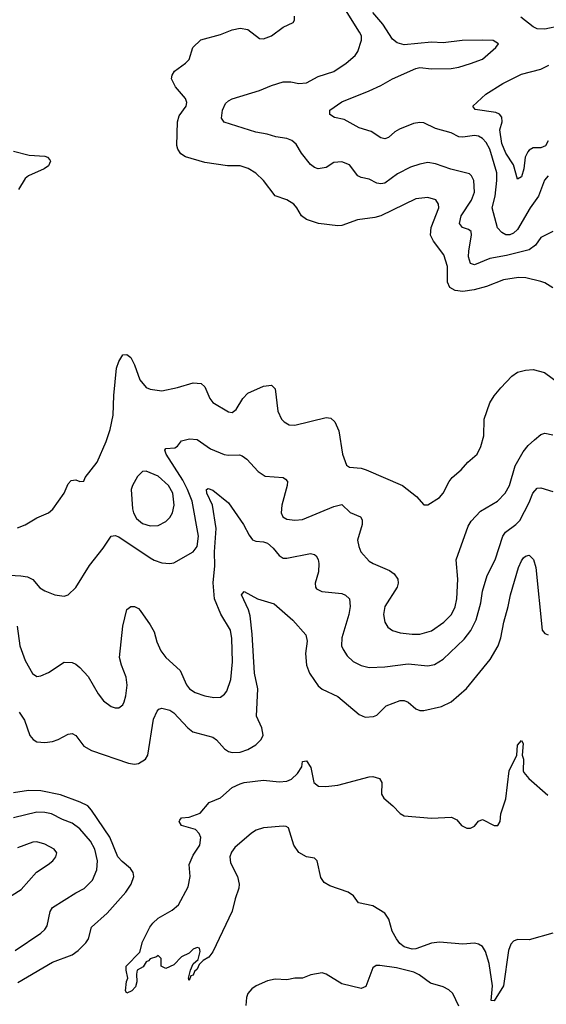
# Model space of a CAD drawing. Header units: inches. Extents: x 1552611 to 1694776, y 811966 to 917215.
# Tile 506 of 549: x 1676662 to 1679357, y 893336 to 898373. Entities that reach past the tile are written whole.
import ezdxf

# ---------------------------------------------------------------- set-up
doc = ezdxf.new("R2010")
doc.units = ezdxf.units.IN
doc.header["$MEASUREMENT"] = 0
doc.layers.add('B6879', color=7, linetype='Continuous')

msp = doc.modelspace()

# ---------------------------------------------------------------- linework, layer by layer
at = {"layer": 'B6879', "color": 5}
for points, elevation in [([(1679390, 897001.3), (1679350, 897026.6), (1679330, 897033.7), (1679252.9, 897052.9), (1679214.3, 897054.3), (1679137.6, 897042.4), (1679051.9, 897008.1), (1678988.8, 896991.2), (1678930, 896982.9), (1678890, 896987.4), (1678863.7, 897003.7), (1678852, 897030), (1678851.2, 897110), (1678833.5, 897170), (1678780, 897240), (1678764.3, 897270), (1678767.9, 897310), (1678807.9, 897410), (1678806.2, 897430), (1678791.3, 897451.3), (1678750, 897463.5), (1678690, 897456.2), (1678510, 897368.9), (1678479.6, 897360.4), (1678390, 897349), (1678310, 897319.8), (1678290, 897318.2), (1678191.1, 897331.1), (1678130, 897351.3), (1678103.6, 897370), (1678081.1, 897410), (1678064.2, 897430), (1678030, 897451.5), (1677970, 897472), (1677909.6, 897550), (1677870, 897587.6), (1677832.1, 897612.1), (1677790, 897624.7), (1677725.1, 897625.1), (1677610, 897642.6), (1677510.8, 897670.8), (1677486.4, 897686.4), (1677472.1, 897710), (1677467, 897730), (1677469.8, 897850), (1677478.9, 897881.1), (1677513.1, 897930), (1677517.2, 897950), (1677511, 897970), (1677459.2, 898030), (1677439.7, 898070), (1677442.6, 898090), (1677454.3, 898110), (1677511.3, 898150), (1677529.7, 898170), (1677548.3, 898230), (1677589.8, 898270.2), (1677690, 898297.8), (1677750, 898321.5), (1677790, 898330.2), (1677830, 898322.6), (1677890, 898277.6), (1677910, 898275.3), (1677950, 898290.4), (1678010, 898334.4), (1678062, 898358), (1678069.2, 898370), (1678069.2, 898390.8)], 880), ([(1679390.1, 897289.9), (1679330, 897259.1), (1679301.3, 897218.7), (1679270, 897195), (1679153.7, 897166.3), (1679068.3, 897151.7), (1678990, 897118.9), (1678970, 897126), (1678959.6, 897159.5), (1678959.9, 897190), (1678974.7, 897270), (1678972.3, 897290), (1678959.6, 897299.6), (1678928.2, 897310), (1678913.5, 897330), (1678922, 897370), (1678974.1, 897450), (1678989.2, 897490), (1678986, 897550), (1678974.5, 897574.5), (1678964.2, 897584.2), (1678868.1, 897608.1), (1678790, 897636.1), (1678750, 897642.4), (1678710, 897634.6), (1678662, 897618), (1678594.8, 897585.2), (1678530, 897536.1), (1678510, 897533.6), (1678490, 897537.1), (1678450, 897557.7), (1678410, 897565.6), (1678393.4, 897573.4), (1678350.6, 897630.6), (1678310, 897645.3), (1678270, 897642.2), (1678230, 897617.6), (1678190, 897609.7), (1678170, 897616), (1678150, 897632.2), (1678104.6, 897690), (1678076.1, 897736.1), (1678055.3, 897755.3), (1678030, 897765.4), (1677973.4, 897773.4), (1677927.9, 897787.9), (1677870, 897798.1), (1677707.9, 897848), (1677695.1, 897870), (1677700.4, 897910), (1677716, 897944), (1677730, 897958.7), (1677750, 897967.6), (1677889.3, 898010), (1677950, 898036.2), (1678010, 898055.2), (1678050, 898055.9), (1678090, 898046.8), (1678129.8, 898050.2), (1678190, 898082.8), (1678270, 898107.2), (1678333.6, 898150), (1678378.7, 898190), (1678392.8, 898210), (1678411.6, 898268.4), (1678410.7, 898290), (1678400.7, 898310), (1678330, 898423.5)], 860), ([(1679366, 897574), (1679347.7, 897552.3), (1679316.4, 897470), (1679274.1, 897410), (1679210, 897299.8), (1679190, 897280.3), (1679170, 897271.9), (1679150, 897272.3), (1679130, 897284), (1679107.9, 897307.9), (1679079.4, 897410), (1679095.8, 897470), (1679104.3, 897550), (1679104.1, 897590), (1679068.5, 897710), (1679050, 897745.3), (1679030, 897765.3), (1679010, 897776.9), (1678990, 897781.3), (1678930, 897772.8), (1678910, 897774), (1678870, 897793.6), (1678790, 897816.3), (1678730, 897845), (1678710, 897847.4), (1678678, 897842), (1678606.3, 897813.7), (1678581.5, 897798.5), (1678550, 897769.7), (1678530, 897763), (1678510, 897768.3), (1678461, 897801), (1678399.4, 897819.4), (1678322.6, 897862.6), (1678273.4, 897873.4), (1678248.6, 897888.6), (1678249.7, 897910), (1678310, 897953.6), (1678450.6, 898009.4), (1678510, 898036.2), (1678569.6, 898070), (1678690, 898122.8), (1678710, 898129), (1678770, 898120.8), (1678870, 898124), (1678910, 898130.3), (1678970, 898148.1), (1679030, 898171.5), (1679099.5, 898230), (1679112.7, 898250), (1679085.8, 898265.8), (1679028.5, 898268.5), (1678926.1, 898266.1), (1678830, 898255.3), (1678770, 898258.7), (1678630, 898244.8), (1678593.8, 898253.8), (1678570, 898274), (1678521.1, 898350), (1678469.8, 898410)], 840), ([(1679430, 898342), (1679350, 898325), (1679310, 898325.8), (1679290, 898336.4), (1679226.5, 898386.5)], 820), ([(1679367, 897753), (1679352.5, 897727.5), (1679330, 897717.7), (1679290, 897717), (1679270, 897705.7), (1679263.3, 897696.7), (1679249.6, 897670), (1679242.3, 897610), (1679230.5, 897569.5), (1679210, 897557.6), (1679188.8, 897630), (1679150, 897691), (1679130, 897739.5), (1679119.8, 897810), (1679131, 897850), (1679130, 897875.1), (1679118.4, 897890), (1679098.5, 897898.5), (1678992.9, 897912.9), (1678981.2, 897930), (1679048.5, 897991.5), (1679133.9, 898046.1), (1679230, 898093.7), (1679330, 898120.6), (1679370, 898141)], 820), ([(1676630, 897701.2), (1676710, 897680.2), (1676790, 897674.4), (1676804.7, 897670), (1676816.4, 897656.4), (1676819.1, 897650), (1676810, 897625.1), (1676787.3, 897610), (1676706.2, 897573.8), (1676690, 897560.5), (1676655.3, 897504.7)], 880), ([(1676650, 895772.6), (1676690, 895788.9), (1676750, 895825.3), (1676809.2, 895850), (1676831.1, 895868.9), (1676889.5, 895950), (1676910, 895998), (1676925.1, 896014.9), (1676950, 896019.1), (1676970, 896011), (1676990, 896012), (1676997.2, 896030), (1677058.5, 896110), (1677104.4, 896215.6), (1677124.4, 896275.6), (1677141, 896350), (1677143.1, 896450), (1677157, 896590), (1677170, 896624.7), (1677190, 896658), (1677210, 896660.7), (1677230, 896644), (1677250, 896607.3), (1677276.9, 896530), (1677310, 896491.7), (1677330, 896483.2), (1677390, 896474.4), (1677470, 896491.2), (1677550, 896515.3), (1677590, 896512.4), (1677610, 896494), (1677635.6, 896435.6), (1677650, 896414.9), (1677730, 896366.7), (1677750, 896363.1), (1677770, 896379.5), (1677804.7, 896435.3), (1677830, 896461.8), (1677910, 896497.6), (1677950, 896503.8), (1677970, 896484.7), (1677983.6, 896370), (1678001.7, 896330), (1678015.1, 896315.1), (1678040.9, 896300.9), (1678070, 896298), (1678230, 896337.4), (1678254.9, 896334.9), (1678275.6, 896315.6), (1678295.8, 896270), (1678314.9, 896150), (1678334.2, 896094.2), (1678350, 896084.4), (1678410, 896078), (1678434.8, 896070), (1678620.7, 895990), (1678693.5, 895933.5), (1678730.8, 895890.8), (1678750, 895890.7), (1678810, 895928.5), (1678829.6, 895950), (1678859.7, 896010), (1678874.7, 896030), (1678921.3, 896070), (1678955.1, 896110), (1679003, 896150), (1679021.7, 896190), (1679036.8, 896243.2), (1679039.2, 896330), (1679067.9, 896412.1), (1679090, 896448.2), (1679125.1, 896490), (1679181.3, 896550), (1679209.8, 896570.2), (1679250, 896580.2), (1679290, 896583.2), (1679347.8, 896567.8), (1679427, 896510)], 880), ([(1676610, 895531.3), (1676668.3, 895528.3), (1676701.8, 895521.8), (1676729, 895509), (1676765.8, 895465.9), (1676790, 895450.6), (1676842, 895430), (1676890, 895423.8), (1676910, 895430.6), (1676950, 895468.2), (1677019.3, 895580.7), (1677089.7, 895670), (1677130, 895730.5), (1677150, 895734), (1677170, 895727.2), (1677330, 895619.2), (1677350, 895607.3), (1677390, 895594.4), (1677429.7, 895590.2), (1677450, 895594.6), (1677549.6, 895650), (1677570, 895677.3), (1677576.5, 895730), (1677545, 895910), (1677521.6, 895970), (1677497, 896017), (1677411.5, 896150), (1677405.4, 896170), (1677410, 896179.1), (1677456.6, 896183.4), (1677469.7, 896190.3), (1677490, 896217.6), (1677531, 896229), (1677570, 896225.8), (1677637.9, 896177.9), (1677708, 896148), (1677730, 896144.5), (1677786.3, 896146.3), (1677801.2, 896141.2), (1677824.8, 896124.8), (1677881.8, 896061.8), (1677917.8, 896037.8), (1678010.2, 896030.2), (1678022.8, 896022.8), (1678032.2, 896010), (1678031.6, 895990), (1678004.1, 895890), (1677999.7, 895850), (1678009.4, 895829.4), (1678030, 895816.9), (1678070, 895812.1), (1678110, 895815.6), (1678270, 895882), (1678310, 895892), (1678352.5, 895852.5), (1678406.7, 895830), (1678414.1, 895814.1), (1678414.3, 895790), (1678391.5, 895710), (1678397, 895677), (1678407.6, 895650), (1678450, 895603.6), (1678470.2, 895590.2), (1678555.1, 895555.1), (1678577.7, 895537.7), (1678597.3, 895510), (1678599.6, 895490), (1678593.8, 895470), (1678531.3, 895370), (1678524.2, 895330), (1678530.2, 895290), (1678545.5, 895265.5), (1678570, 895248.3), (1678610, 895235.4), (1678670, 895228.6), (1678710, 895229.4), (1678770, 895247.1), (1678832.1, 895290), (1678872.4, 895330), (1678891, 895369), (1678898.4, 895410), (1678903.7, 895510), (1678896.2, 895610), (1678957.9, 895782.1), (1678973.4, 895806.6), (1679020.8, 895859.2), (1679108.2, 895910), (1679146.4, 895950), (1679169, 895990), (1679198.3, 896090), (1679238.7, 896161.3), (1679264.9, 896195.1), (1679297, 896223), (1679330, 896250.4), (1679350, 896257.1), (1679390, 896248.9)], 860), ([(1676648.3, 895270), (1676662.6, 895170), (1676690, 895094.9), (1676727.7, 895027.7), (1676750, 895013), (1676770, 895015.5), (1676810, 895032.4), (1676890, 895086.4), (1676930, 895083.6), (1676950, 895075.6), (1676970, 895059.5), (1677012.7, 895012.7), (1677063.4, 894923.4), (1677090, 894888.4), (1677130, 894859.5), (1677150, 894852.2), (1677170, 894852.4), (1677190, 894868.2), (1677196.8, 894883.2), (1677205.5, 894914.5), (1677211.8, 894968.2), (1677207.7, 895010), (1677182.8, 895070), (1677172.2, 895110), (1677189.7, 895270), (1677210, 895356), (1677230, 895370.7), (1677250, 895370.6), (1677270, 895360.7), (1677279.1, 895350), (1677330, 895277.1), (1677350, 895242), (1677363.8, 895190), (1677384.4, 895144.4), (1677410.3, 895110), (1677482.6, 895042.6), (1677516.5, 894970), (1677530.3, 894950), (1677560.4, 894930), (1677610, 894914.3), (1677655.3, 894904.7), (1677690, 894907.6), (1677710, 894922), (1677721.7, 894938.3), (1677742.7, 894997.3), (1677751.8, 895088.2), (1677747.5, 895207.5), (1677740.3, 895250), (1677691.1, 895331.1), (1677659, 895410), (1677651.6, 895491.6), (1677660.9, 895579.1), (1677659.6, 895650), (1677668.1, 895770), (1677649.1, 895889.1), (1677620.3, 895950), (1677618, 895970), (1677626.2, 895973.8), (1677650, 895965.5), (1677730, 895900.9), (1677808, 895790), (1677835.8, 895735.8), (1677852.6, 895712.6), (1677870, 895704.6), (1677910, 895701.5), (1677930, 895694), (1677958.9, 895670), (1677990, 895632.2), (1678010, 895618.9), (1678030, 895618), (1678150, 895642.3), (1678170, 895637.6), (1678179.3, 895630), (1678190, 895610.8), (1678193.6, 895590), (1678191, 895549), (1678174.9, 895490), (1678175.8, 895470), (1678181.8, 895461.8), (1678207.5, 895447.5), (1678310, 895437.5), (1678329.3, 895429.3), (1678349.2, 895409.2), (1678354, 895370), (1678346.4, 895330), (1678310.2, 895210), (1678309.1, 895170), (1678316.9, 895150), (1678338.2, 895118.2), (1678368.4, 895090), (1678410, 895068.9), (1678450, 895059), (1678530, 895061.8), (1678650, 895077.8), (1678750, 895066.9), (1678785.6, 895074.4), (1678830, 895100.8), (1678936.4, 895203.6), (1678971.3, 895248.7), (1678997.5, 895302.5), (1679021.5, 895390), (1679031.3, 895450), (1679054.5, 895530), (1679095.7, 895610), (1679134.9, 895730), (1679148.1, 895751.9), (1679201.5, 895790), (1679221.1, 895810), (1679270, 895902.8), (1679288.8, 895950), (1679310, 895975.5), (1679330, 895978.3), (1679390, 895959.6)], 840), ([(1676659.1, 894830), (1676686.3, 894790), (1676714, 894710), (1676730.2, 894690.2), (1676750, 894678.6), (1676790, 894674.8), (1676830, 894680.5), (1676858.7, 894690), (1676910, 894717.2), (1676930, 894721.3), (1676950, 894710.3), (1676990, 894656.9), (1677030, 894633.7), (1677219.1, 894570), (1677250, 894563.8), (1677270, 894566.8), (1677305.3, 894590), (1677318.6, 894610), (1677346.2, 894793.8), (1677364.7, 894835.3), (1677374.9, 894845.1), (1677390, 894850.2), (1677430, 894840.6), (1677450, 894827.3), (1677523.2, 894750), (1677548.8, 894730), (1677650, 894701.8), (1677668.5, 894688.5), (1677710, 894642), (1677730, 894629.3), (1677750, 894624.3), (1677790, 894625.8), (1677830, 894639.7), (1677870, 894662.4), (1677898, 894690), (1677907.6, 894712.4), (1677900.7, 894750), (1677874.7, 894810), (1677881.3, 894950), (1677863.2, 895030), (1677852.4, 895230), (1677842.3, 895322.3), (1677833.7, 895353.7), (1677797.6, 895430), (1677810, 895447.7), (1677879.1, 895410), (1677964.2, 895384.2), (1678060.6, 895300.6), (1678126.2, 895226.2), (1678132.7, 895192.7), (1678124.4, 895130), (1678130, 895070.8), (1678145.4, 895030), (1678170, 894991.6), (1678190, 894964.9), (1678210, 894947.7), (1678290, 894910.3), (1678398.6, 894818.6), (1678430, 894805.2), (1678472.3, 894807.7), (1678490, 894815.6), (1678537.1, 894862.9), (1678610, 894889.3), (1678630.4, 894890), (1678650, 894881.2), (1678690, 894847.7), (1678710, 894839), (1678730, 894838.5), (1678820.9, 894859.1), (1678870, 894882.8), (1678948.6, 894951.4), (1679070, 895099.6), (1679110, 895168.9), (1679124.7, 895210), (1679139, 895290), (1679161.9, 895370), (1679173.2, 895430), (1679215.4, 895570), (1679230, 895605.3), (1679240.7, 895619.3), (1679250, 895628.9), (1679270, 895634), (1679291.6, 895611.6), (1679303.5, 895570), (1679336.5, 895250), (1679350, 895232.6), (1679366.5, 895226.5)], 820), ([(1679390, 893698.8), (1679270, 893665), (1679210, 893666.5), (1679190, 893659.1), (1679176.2, 893643.8), (1679162.9, 893610), (1679137.8, 893430), (1679090, 893353.6), (1679074.6, 893354.6), (1679081.8, 893430), (1679064.6, 893544.6), (1679045.7, 893605.7), (1679030, 893631.7), (1679010, 893643.6), (1678990, 893647.9), (1678930, 893643.3), (1678810, 893653.6), (1678770, 893649), (1678690, 893619.5), (1678670, 893618.2), (1678630, 893630.3), (1678607.4, 893647.4), (1678590, 893671.2), (1678567.9, 893710), (1678550.7, 893770.7), (1678530, 893802), (1678470, 893839.9), (1678395.2, 893855.2), (1678370.8, 893890), (1678343.1, 893910), (1678250, 893941.7), (1678219.6, 893959.6), (1678204, 893984), (1678184.3, 894070), (1678170, 894082.6), (1678130, 894090.7), (1678090, 894111.6), (1678064.6, 894150), (1678037.7, 894237.7), (1678025.6, 894245.6), (1678010, 894247.1), (1677910, 894238.6), (1677872.9, 894227.2), (1677848.9, 894211.1), (1677762.9, 894137.1), (1677746.1, 894113.9), (1677738.1, 894090), (1677740.2, 894060.2), (1677776.3, 893990), (1677785.2, 893950), (1677783.9, 893930), (1677764.8, 893875.2), (1677750, 893812.7), (1677650, 893604.5), (1677630, 893577), (1677600.9, 893559.1), (1677580.5, 893539.5), (1677570, 893515.3), (1677556.3, 893503.7), (1677550, 893484), (1677538, 893482), (1677530, 893458), (1677525.2, 893470), (1677535.3, 893510), (1677550, 893542), (1677574.6, 893565.4), (1677586, 893606), (1677582, 893622), (1677570, 893626), (1677550, 893618), (1677530, 893598), (1677490, 893578), (1677450, 893538), (1677410, 893518), (1677386, 893530), (1677386, 893570), (1677370, 893586), (1677362, 893578), (1677330, 893568), (1677322, 893558), (1677310, 893553.2), (1677293.2, 893526.8), (1677263, 893510), (1677259.1, 893490), (1677261.3, 893450), (1677254.9, 893425.1), (1677235.3, 893404.7), (1677210, 893392.7), (1677203.9, 893403.9), (1677208.4, 893451.6), (1677215.1, 893470), (1677206.6, 893510), (1677207.7, 893530), (1677277.6, 893602.4), (1677290, 893654.9), (1677328.5, 893730), (1677343.4, 893750), (1677370, 893776.6), (1677442.1, 893817.9), (1677475.4, 893844.6), (1677523.6, 893936.4), (1677534.2, 893990), (1677529.2, 894050), (1677550, 894098.4), (1677583.6, 894150), (1677589.6, 894189.6), (1677580.9, 894210), (1677561.2, 894230), (1677489.5, 894250), (1677478, 894270), (1677482, 894278), (1677490, 894290.3), (1677530, 894293.7), (1677586, 894314), (1677631.3, 894368.7), (1677690, 894392.3), (1677750, 894444.4), (1677790, 894463.4), (1677810, 894470.1), (1677910, 894482.3), (1677990, 894474.4), (1678030, 894476.6), (1678052.3, 894487.7), (1678083.6, 894516.4), (1678105.1, 894550), (1678110, 894578), (1678130, 894581.3), (1678152.6, 894547.4), (1678167.4, 894470), (1678191.9, 894451.9), (1678229.3, 894449.3), (1678290, 894457.2), (1678450, 894499.6), (1678470, 894500.3), (1678504, 894490), (1678514.6, 894470), (1678513.8, 894410), (1678525.3, 894390), (1678571.6, 894351.6), (1678610, 894311.5), (1678630, 894299.1), (1678770, 894288.6), (1678872.2, 894292.2), (1678898.8, 894278.8), (1678922.8, 894250), (1678950, 894237.3), (1678970, 894237.3), (1678990, 894247.3), (1679010, 894272), (1679030, 894281), (1679090, 894250.7), (1679109.2, 894250.8), (1679120.9, 894270), (1679123.6, 894310), (1679150, 894386), (1679166.5, 894530), (1679205.7, 894610), (1679210, 894661), (1679230, 894684.9), (1679238, 894670), (1679233.7, 894610), (1679239.6, 894590), (1679238.4, 894530), (1679241.7, 894521.7), (1679267.3, 894490), (1679364.8, 894404.8)], 780), ([(1676652.4, 893447.6), (1676830, 893551.5), (1676930, 893587.9), (1676960.4, 893610), (1677001.1, 893650), (1677013.5, 893670), (1677029.1, 893730.9), (1677110, 893802.3), (1677205.6, 893910), (1677232.8, 893950), (1677245.6, 893990), (1677242, 894010), (1677228.7, 894030), (1677185.6, 894065.6), (1677164.1, 894090), (1677123.9, 894190), (1677030, 894329), (1677010, 894350.4), (1676970.9, 894370), (1676870, 894408), (1676770, 894428), (1676706.8, 894430), (1676630, 894417.8)], 820), ([(1676638, 893610), (1676770, 893699), (1676790, 893718), (1676802.3, 893737.7), (1676818.2, 893810), (1676829.9, 893830.1), (1676950, 893906.4), (1676991.9, 893928.1), (1677034.5, 893970), (1677056.3, 894023.7), (1677060.5, 894070), (1677046.7, 894130), (1677024.3, 894170), (1676970, 894233.2), (1676930, 894262.9), (1676880.9, 894280.9), (1676825.1, 894310), (1676790, 894317.4), (1676750, 894318.4), (1676629.6, 894290.4)], 840), ([(1676564.1, 893855.9), (1676670, 893922.3), (1676748.2, 894011.8), (1676807.3, 894050), (1676831.6, 894070), (1676847.3, 894090), (1676851.8, 894110), (1676838, 894130), (1676790, 894154.5), (1676750, 894166), (1676730, 894164.7), (1676650, 894136.8)], 860), ([(1678910, 893326.3), (1678878, 893390), (1678858.5, 893410), (1678830, 893424.3), (1678764.1, 893444.1), (1678707.1, 893487.1), (1678679.2, 893499.2), (1678590, 893522.6), (1678505.9, 893534.1), (1678486.3, 893533.7), (1678470, 893521.6), (1678433, 893427), (1678410, 893416.4), (1678310, 893441), (1678230, 893489.7), (1678210, 893496), (1678152.8, 893487.2), (1678110, 893469.5), (1678070, 893469.4), (1678030, 893461.6), (1677970, 893463.5), (1677930, 893455.6), (1677873, 893430), (1677850, 893414), (1677830.3, 893390), (1677822.4, 893370), (1677819.7, 893330)], 820)]:
    msp.add_lwpolyline(points, dxfattribs=dict(at, elevation=elevation))
at = {"layer": 'B6879', "color": 5, "elevation": 880}
msp.add_lwpolyline([(1677310, 896064), (1677290, 896061.8), (1677264.6, 896035.4), (1677239.3, 895990), (1677233, 895970), (1677238.7, 895870), (1677243.6, 895850), (1677260.5, 895820.5), (1677290, 895795.8), (1677330, 895784), (1677370, 895786), (1677410, 895806.5), (1677430, 895826.4), (1677443.8, 895850), (1677453.3, 895890), (1677445.9, 895950), (1677424.1, 895990), (1677370, 896038.3)], close=True, dxfattribs=at)

doc.saveas('drawing.dxf')
